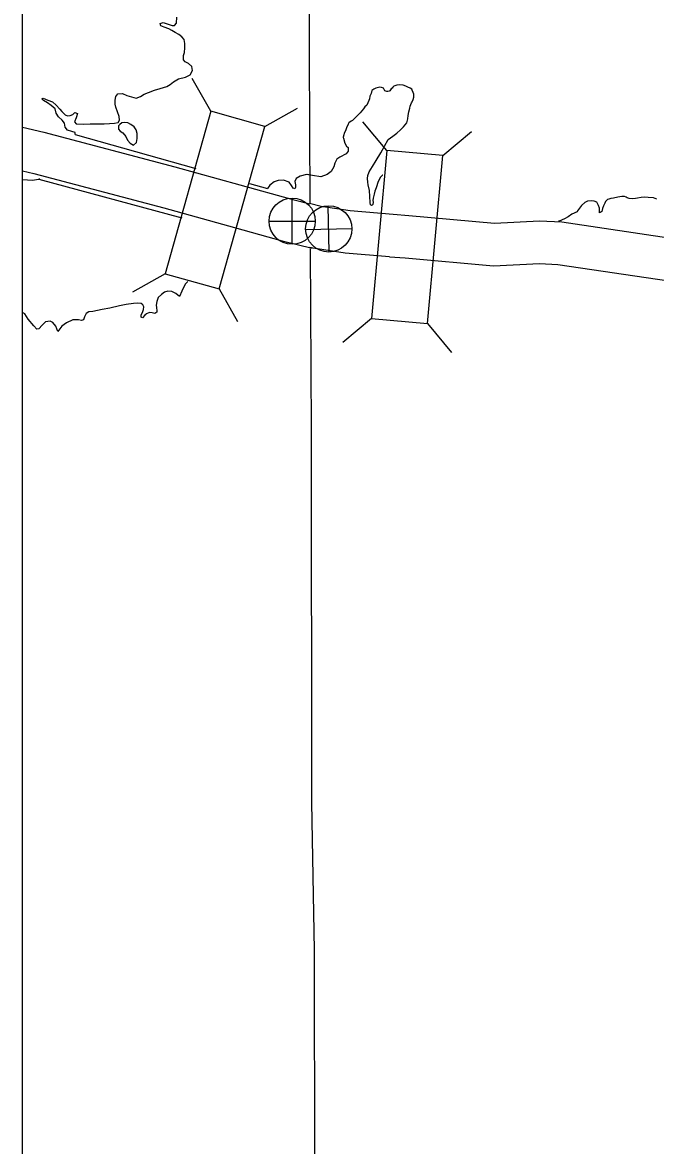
# Model space of a CAD drawing. Extents: x 1374139 to 1377472, y 1168351 to 1170484.
# Drawn here: x 1374299.2 to 1374343.7, y 1169981.2 to 1170060.2 of the extents above; entities that cross this region are included whole.
import ezdxf

# ---------------------------------------------------------------- set-up
doc = ezdxf.new("R2010")
doc.units = 0
doc.layers.add('26', color=7, linetype='Continuous')
doc.layers.add('Default', color=7, linetype='Continuous')

msp = doc.modelspace()

# ---------------------------------------------------------------- linework, layer by layer
at = {"layer": '26'}
msp.add_lwpolyline([(1374299.152, 1170388.771), (1375028.549, 1170388.771), (1375028.549, 1169604.285), (1374299.152, 1169604.285)], close=True, dxfattribs=at)
at = {"layer": 'Default'}
for p, q in [((1374312.403, 1170053.966), (1374311.11, 1170056.268)), ((1374316.216, 1170052.896), (1374318.518, 1170054.188)), ((1374324.798, 1170051.201), (1374323.107, 1170053.228)), ((1374328.742, 1170050.845), (1374330.769, 1170052.536)), ((1374318.144, 1170044.596), (1374318.144, 1170047.846)), ((1374320.749, 1170044.053), (1374320.674, 1170047.308)), ((1374316.519, 1170046.221), (1374319.769, 1170046.221)), ((1374319.084, 1170045.643), (1374322.339, 1170045.718)), ((1374309.192, 1170042.528), (1374306.89, 1170041.235)), ((1374313.005, 1170041.458), (1374314.297, 1170039.156)), ((1374323.729, 1170039.369), (1374321.702, 1170037.678)), ((1374327.673, 1170039.013), (1374329.364, 1170036.986))]:
    msp.add_line(p, q, dxfattribs=at)
for points in [[(1374319.418, 1170047.501), (1374319.356, 1170058.005), (1374319.315, 1170082.131), (1374319.3, 1170085.871)], [(1374310.612, 1170057.438), (1374310.489, 1170057.586), (1374310.493, 1170057.886), (1374310.558, 1170058.108), (1374310.592, 1170058.42), (1374310.586, 1170058.74), (1374310.531, 1170059.01), (1374310.367, 1170059.197), (1374310.153, 1170059.373), (1374309.911, 1170059.499), (1374309.658, 1170059.654), (1374309.446, 1170059.77), (1374309.124, 1170059.874), (1374308.902, 1170059.969), (1374308.849, 1170060.129), (1374309.068, 1170060.203), (1374309.279, 1170060.147), (1374309.47, 1170060.071), (1374309.681, 1170059.995), (1374309.851, 1170059.988), (1374309.998, 1170060.152), (1374310.029, 1170060.593)], [(1374302.867, 1170052.317), (1374302.855, 1170052.46), (1374302.623, 1170052.545), (1374302.332, 1170052.63), (1374302.168, 1170052.837), (1374302.122, 1170053.117), (1374301.948, 1170053.334), (1374301.694, 1170053.569), (1374301.528, 1170053.826), (1374301.453, 1170054.125), (1374301.168, 1170054.37), (1374300.924, 1170054.546), (1374300.631, 1170054.73), (1374300.509, 1170054.838), (1374300.608, 1170054.88), (1374300.94, 1170054.747), (1374301.273, 1170054.623), (1374301.537, 1170054.398), (1374301.773, 1170054.102), (1374301.936, 1170053.935), (1374302.151, 1170053.699), (1374302.332, 1170053.642), (1374302.521, 1170053.656), (1374302.7, 1170053.74), (1374302.847, 1170053.883), (1374303.028, 1170053.806), (1374302.934, 1170053.504), (1374302.82, 1170053.211), (1374302.943, 1170053.083), (1374303.483, 1170053.054), (1374303.912, 1170053.073), (1374304.442, 1170053.073), (1374304.902, 1170053.073), (1374305.271, 1170053.09), (1374305.621, 1170053.117), (1374305.889, 1170053.173), (1374305.986, 1170053.335), (1374305.951, 1170053.595), (1374305.845, 1170053.913), (1374305.718, 1170054.242), (1374305.684, 1170054.462), (1374305.688, 1170054.742), (1374305.723, 1170055.004), (1374305.859, 1170055.187), (1374306.188, 1170055.213), (1374306.511, 1170055.08), (1374306.833, 1170054.966), (1374307.165, 1170054.882), (1374307.452, 1170054.998), (1374307.718, 1170055.174), (1374308.026, 1170055.291), (1374308.443, 1170055.449), (1374308.84, 1170055.568), (1374309.317, 1170055.708), (1374309.544, 1170055.843), (1374309.79, 1170056.028), (1374310.146, 1170056.236), (1374310.623, 1170056.366), (1374310.95, 1170056.533), (1374311.134, 1170056.837), (1374311.078, 1170057.106), (1374310.834, 1170057.332), (1374310.612, 1170057.438)], [(1374325.76, 1170052.655), (1374325.887, 1170052.769), (1374325.984, 1170052.862), (1374326.099, 1170053.006), (1374326.205, 1170053.15), (1374326.286, 1170053.423), (1374326.309, 1170053.664), (1374326.351, 1170053.926), (1374326.423, 1170054.189), (1374326.458, 1170054.321), (1374326.541, 1170054.554), (1374326.579, 1170054.616), (1374326.664, 1170054.799), (1374326.699, 1170054.95), (1374326.705, 1170055.081), (1374326.712, 1170055.161), (1374326.668, 1170055.29), (1374326.594, 1170055.448), (1374326.562, 1170055.508), (1374326.449, 1170055.594), (1374326.277, 1170055.669), (1374326.136, 1170055.725), (1374325.954, 1170055.79), (1374325.683, 1170055.831), (1374325.514, 1170055.806), (1374325.287, 1170055.719), (1374325.228, 1170055.667), (1374325.171, 1170055.595), (1374325.113, 1170055.533), (1374325.065, 1170055.461), (1374325.027, 1170055.41), (1374324.978, 1170055.378), (1374324.879, 1170055.345), (1374324.798, 1170055.363), (1374324.657, 1170055.409), (1374324.562, 1170055.576), (1374324.44, 1170055.633), (1374324.32, 1170055.659), (1374324.032, 1170055.58), (1374323.895, 1170055.516), (1374323.748, 1170055.421), (1374323.694, 1170055.219), (1374323.61, 1170055.015), (1374323.586, 1170054.844), (1374323.54, 1170054.712), (1374323.4, 1170054.397), (1374323.264, 1170054.263), (1374323.158, 1170054.139), (1374322.917, 1170053.851), (1374322.849, 1170053.788), (1374322.694, 1170053.623), (1374322.481, 1170053.406), (1374322.384, 1170053.313), (1374322.296, 1170053.26), (1374322.139, 1170053.155), (1374322.083, 1170053.043), (1374321.971, 1170052.789), (1374321.887, 1170052.575), (1374321.812, 1170052.413), (1374321.766, 1170052.311), (1374321.731, 1170052.149), (1374321.732, 1170052.119), (1374321.743, 1170052.069), (1374321.854, 1170051.712), (1374321.965, 1170051.507)], [(1374299.152, 1170052.841), (1374300.661, 1170052.502), (1374309.883, 1170050.062), (1374314.454, 1170048.779), (1374318.187, 1170047.749), (1374319.384, 1170047.457)], [(1374306.419, 1170052.181), (1374306.554, 1170051.933), (1374306.728, 1170051.716), (1374306.97, 1170051.581), (1374307.187, 1170051.766), (1374307.221, 1170052.037), (1374307.224, 1170052.408), (1374307.149, 1170052.657), (1374307.015, 1170052.875), (1374306.792, 1170053.031), (1374306.57, 1170053.136), (1374306.339, 1170053.172), (1374306.16, 1170053.138), (1374306.012, 1170053.035), (1374305.914, 1170052.943), (1374305.919, 1170052.692), (1374306.041, 1170052.564), (1374306.224, 1170052.438)], [(1374306.224, 1170052.438), (1374306.419, 1170052.181)], [(1374324.518, 1170049.457), (1374324.51, 1170049.457), (1374324.423, 1170049.384), (1374324.365, 1170049.322), (1374324.194, 1170049.016), (1374324.048, 1170048.58), (1374323.965, 1170048.337), (1374323.912, 1170048.115), (1374323.851, 1170047.842), (1374323.825, 1170047.691), (1374323.839, 1170047.561), (1374323.824, 1170047.41), (1374323.776, 1170047.358), (1374323.727, 1170047.327), (1374323.666, 1170047.365), (1374323.64, 1170047.535), (1374323.607, 1170047.965), (1374323.584, 1170048.395), (1374323.482, 1170048.793), (1374323.466, 1170048.973), (1374323.438, 1170049.233), (1374323.462, 1170049.445), (1374323.554, 1170049.688), (1374323.792, 1170050.067), (1374324.059, 1170050.496), (1374324.382, 1170051.038), (1374324.893, 1170051.966), (1374325.225, 1170052.217), (1374325.508, 1170052.426), (1374325.76, 1170052.655)], [(1374302.867, 1170052.317), (1374311.353, 1170049.944)], [(1374321.965, 1170051.507), (1374322.086, 1170051.405), (1374322.091, 1170051.154), (1374321.935, 1170050.971), (1374321.5, 1170050.742), (1374321.293, 1170050.597), (1374321.148, 1170050.313), (1374321.064, 1170050.041), (1374320.88, 1170049.727), (1374320.595, 1170049.51), (1374320.148, 1170049.341), (1374319.576, 1170049.45), (1374319.155, 1170049.511), (1374318.708, 1170049.402), (1374318.431, 1170049.236), (1374318.336, 1170049.014), (1374318.37, 1170048.794), (1374318.384, 1170048.624), (1374318.326, 1170048.512), (1374318.205, 1170048.54), (1374318.101, 1170048.738), (1374317.927, 1170048.965), (1374317.534, 1170049.108), (1374317.165, 1170049.1), (1374316.877, 1170048.984), (1374316.562, 1170048.767), (1374316.392, 1170048.535)], [(1374321.965, 1170051.507), (1374322.086, 1170051.405), (1374322.091, 1170051.154), (1374321.935, 1170050.971), (1374321.5, 1170050.742), (1374321.293, 1170050.597), (1374321.148, 1170050.313), (1374321.064, 1170050.041), (1374320.88, 1170049.727), (1374320.595, 1170049.51), (1374320.148, 1170049.341), (1374319.576, 1170049.45), (1374319.194, 1170049.506)], [(1374299.152, 1170049.766), (1374299.948, 1170049.588), (1374309.094, 1170047.167), (1374313.649, 1170045.888), (1374317.433, 1170044.845), (1374319.549, 1170044.329)], [(1374299.152, 1170049.158), (1374299.173, 1170049.148)], [(1374299.173, 1170049.148), (1374299.834, 1170049.101), (1374300.302, 1170049.191), (1374300.352, 1170049.219)], [(1374300.302, 1170049.191), (1374310.365, 1170046.463)], [(1374315.14, 1170048.885), (1374316.392, 1170048.535)], [(1374343.82, 1170047.786), (1374343.577, 1170047.868), (1374343.197, 1170047.887), (1374342.947, 1170047.909), (1374342.708, 1170047.882), (1374342.46, 1170047.844), (1374342.31, 1170047.829), (1374342.131, 1170047.794), (1374341.861, 1170047.815), (1374341.73, 1170047.862), (1374341.658, 1170047.92), (1374341.547, 1170047.956), (1374341.357, 1170047.96), (1374341.059, 1170047.921), (1374340.771, 1170047.852), (1374340.563, 1170047.816), (1374340.424, 1170047.771), (1374340.345, 1170047.749), (1374340.277, 1170047.676), (1374340.199, 1170047.604), (1374340.153, 1170047.502), (1374340.069, 1170047.299), (1374339.995, 1170047.106), (1374339.931, 1170046.914), (1374339.863, 1170046.851), (1374339.774, 1170046.818), (1374339.769, 1170046.969), (1374339.777, 1170047.039), (1374339.774, 1170047.149), (1374339.708, 1170047.338), (1374339.613, 1170047.516), (1374339.592, 1170047.555), (1374339.41, 1170047.63), (1374339.179, 1170047.663), (1374338.92, 1170047.625), (1374338.733, 1170047.549), (1374338.5, 1170047.331), (1374338.232, 1170046.951), (1374338.194, 1170046.88), (1374337.82, 1170046.708), (1374337.575, 1170046.54), (1374337.31, 1170046.381), (1374336.935, 1170046.23), (1374336.88, 1170046.221)], [(1374325.259, 1170046.692), (1374322.23, 1170046.961), (1374320.187, 1170047.262), (1374319.36, 1170047.463)], [(1374363.132, 1170036.862), (1374353.456, 1170042.714), (1374352.197, 1170043.271), (1374349.285, 1170044.306), (1374345.12, 1170044.969), (1374337.135, 1170046.144), (1374335.555, 1170046.23), (1374332.379, 1170046.058), (1374326.364, 1170046.601), (1374325.249, 1170046.693)], [(1374324.994, 1170043.704), (1374321.879, 1170043.98), (1374319.612, 1170044.314), (1374319.39, 1170044.368)], [(1374319.702, 1169994.901), (1374319.536, 1170005.316), (1374319.512, 1170031.597), (1374319.437, 1170044.28)], [(1374361.58, 1170034.295), (1374352.067, 1170040.048), (1374351.086, 1170040.482), (1374348.54, 1170041.387), (1374344.665, 1170042.004), (1374336.835, 1170043.156), (1374335.554, 1170043.225), (1374332.324, 1170043.051), (1374326.107, 1170043.612), (1374325.004, 1170043.703)], [(1374310.79, 1170041.982), (1374310.614, 1170041.791), (1374310.374, 1170041.305), (1374310.211, 1170040.921)], [(1374310.211, 1170040.921), (1374309.947, 1170041.136), (1374309.674, 1170041.281), (1374309.384, 1170041.305), (1374309.156, 1170041.221), (1374308.939, 1170041.066), (1374308.713, 1170040.861), (1374308.609, 1170040.578), (1374308.554, 1170040.316), (1374308.598, 1170040.147), (1374308.612, 1170039.916), (1374308.604, 1170039.826), (1374308.476, 1170039.723), (1374308.295, 1170039.77), (1374308.105, 1170039.786), (1374307.887, 1170039.711), (1374307.779, 1170039.599), (1374307.612, 1170039.425), (1374307.502, 1170039.463), (1374307.498, 1170039.633), (1374307.605, 1170039.806), (1374307.681, 1170039.998), (1374307.697, 1170040.199), (1374307.634, 1170040.328), (1374307.503, 1170040.425), (1374307.272, 1170040.461), (1374306.963, 1170040.434), (1374306.464, 1170040.364), (1374305.986, 1170040.274), (1374305.3, 1170040.1), (1374304.762, 1170040.019), (1374304.115, 1170039.876), (1374303.836, 1170039.84), (1374303.648, 1170039.726), (1374303.523, 1170039.503), (1374303.447, 1170039.281), (1374303.308, 1170039.238), (1374303.088, 1170039.274), (1374302.698, 1170039.276), (1374302.252, 1170039.076), (1374301.917, 1170038.839), (1374301.645, 1170038.453), (1374301.497, 1170038.831), (1374301.302, 1170039.087), (1374301.101, 1170039.183), (1374300.782, 1170039.137), (1374300.537, 1170038.901), (1374300.312, 1170038.636), (1374300.172, 1170038.613), (1374299.948, 1170038.859), (1374299.559, 1170039.323), (1374299.321, 1170039.699), (1374299.152, 1170039.799)], [(1374299.152, 1169926.431), (1374319.807, 1169926.554), (1374319.794, 1169952.787), (1374319.736, 1169979.381), (1374319.702, 1169994.901)]]:
    msp.add_lwpolyline(points, dxfattribs=at)
for points in [[(1374312.403, 1170053.966), (1374309.192, 1170042.528), (1374313.005, 1170041.458), (1374316.216, 1170052.896)], [(1374327.673, 1170039.013), (1374328.742, 1170050.845), (1374324.798, 1170051.201), (1374323.729, 1170039.369)]]:
    msp.add_lwpolyline(points, close=True, dxfattribs=at)
for centre, radius in [((1374318.144, 1170046.221), 1.625), ((1374320.712, 1170045.68), 1.628)]:
    msp.add_circle(centre, radius, dxfattribs=at)

doc.saveas('drawing.dxf')
